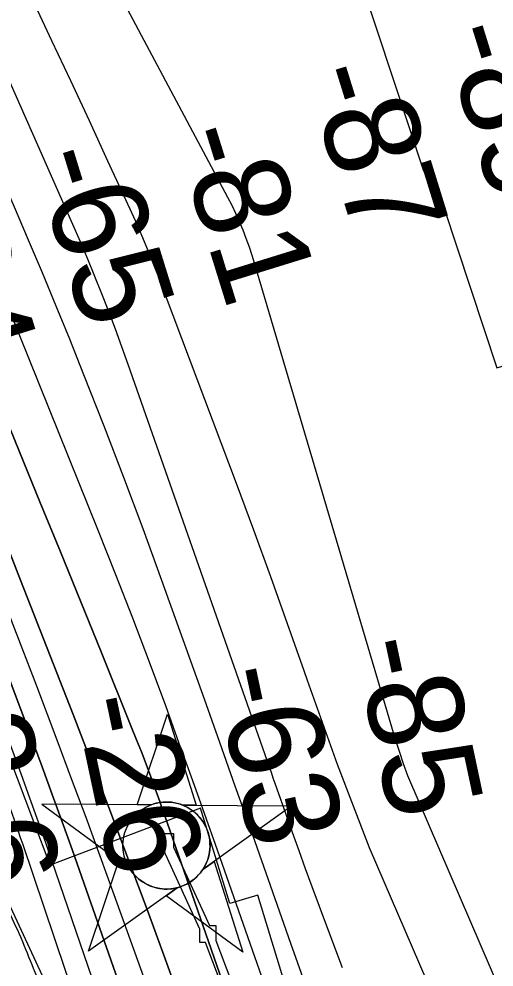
# Model space of a CAD drawing. Extents: x 3694830 to 3732949, y 415201 to 440970.
# Drawn here: x 3715277 to 3715610, y 430111 to 430776 of the extents above; entities that cross this region are included whole.
import ezdxf

# ---------------------------------------------------------------- set-up
doc = ezdxf.new("R2010")
doc.units = 0
for name, color, linetype in [('V-CHAN-DOCK', 7, 'Continuous'), ('V-CHAN-NAID', 7, 'Continuous'), ('V-RIVR-EDGE', 7, 'Continuous'), ('V-RIVR-RANG', 7, 'Continuous'), ('V-RRAP-FSHR', 7, 'Continuous'), ('V-RRAP-RVMT', 7, 'Continuous'), ('V-TOPO-DPTH', 7, 'Continuous'), ('V-TOPO-MAJR', 7, 'Continuous'), ('V-TOPO-MINR', 7, 'Continuous'), ('V-TOPO-WATR', 7, 'Continuous')]:
    doc.layers.add(name, color=color, linetype=linetype)

msp = doc.modelspace()

# ---------------------------------------------------------------- linework, layer by layer
at = {"layer": 'V-CHAN-DOCK'}
msp.add_lwpolyline([(3715464.8, 429976.95), (3715407.53, 430128.01), (3715403.66, 430128), (3715403.63, 430137.32), (3715378.29, 430192.52), (3715374.05, 430192.51), (3715374.01, 430204.51), (3715385.12, 430204.54), (3715385.15, 430194.94), (3715410.36, 430140.02), (3715414.73, 430140.03), (3715414.77, 430129.37), (3715471.47, 429979.8), (3715493.68, 429989.3), (3715694.68, 429456.16), (3715662.91, 429444.18), (3715589.79, 429638.14), (3715355.38, 429549.76), (3715350.17, 429563.59), (3715582.25, 429651.09), (3715460.16, 429974.96), (3715464.8, 429976.95)], dxfattribs=at)
at = {"layer": 'V-CHAN-NAID'}
for points in [[(3715369.34, 430224.59), (3715359.75, 430224.66), (3715380.88, 430288.14), (3715401.1, 430224.36), (3715391.52, 430224.43), (3715389.94, 430225.01), (3715387.84, 430225.63), (3715385.8, 430226.08), (3715383.77, 430226.39), (3715382.6, 430226.5), (3715381.07, 430226.58), (3715379.34, 430226.58), (3715377.97, 430226.51), (3715376.07, 430226.31), (3715374.7, 430226.09), (3715372.92, 430225.71), (3715371.39, 430225.29), (3715370.36, 430224.96)], [(3715369.34, 430224.59), (3715292.85, 430225.13), (3715354.41, 430179.73), (3715353.3, 430181.64), (3715352.49, 430183.27), (3715351.67, 430185.23), (3715350.97, 430187.29), (3715350.6, 430188.61), (3715350.24, 430190.24), (3715350, 430191.68), (3715349.81, 430193.28), (3715349.7, 430195.02), (3715349.69, 430196.6), (3715349.8, 430198.67), (3715349.98, 430200.29), (3715350.37, 430202.49), (3715350.85, 430204.42), (3715351.46, 430206.3), (3715352.11, 430207.98), (3715352.84, 430209.57), (3715353.65, 430211.1), (3715354.71, 430212.84), (3715355.74, 430214.31), (3715356.74, 430215.58), (3715357.75, 430216.73), (3715359.06, 430218.06), (3715360.11, 430219.03), (3715361.82, 430220.43), (3715363.04, 430221.3), (3715364.72, 430222.37), (3715366.45, 430223.31), (3715367.9, 430223.99)], [(3715391.52, 430224.43), (3715468.01, 430223.89), (3715405.8, 430179.36), (3715406.71, 430180.85), (3715407.69, 430182.7), (3715408.41, 430184.29), (3715409.15, 430186.24), (3715409.69, 430188.03), (3715410.09, 430189.67), (3715410.45, 430191.67), (3715410.64, 430193.25), (3715410.76, 430195.45), (3715410.73, 430197.52), (3715410.54, 430199.74), (3715410.28, 430201.49), (3715409.79, 430203.73), (3715409.15, 430205.87), (3715408.4, 430207.85), (3715407.75, 430209.29), (3715406.74, 430211.21), (3715405.68, 430212.93), (3715404.46, 430214.63), (3715403.2, 430216.17), (3715401.93, 430217.54), (3715400.3, 430219.07), (3715398.56, 430220.48), (3715396.87, 430221.66), (3715394.99, 430222.79), (3715393.52, 430223.55)], [(3715387.77, 430166.46), (3715325.57, 430121.94), (3715346.7, 430185.42), (3715354.41, 430179.73), (3715355.05, 430178.77), (3715356.43, 430176.91), (3715357.64, 430175.49), (3715359.11, 430173.99), (3715360.5, 430172.74), (3715361.95, 430171.58), (3715363.36, 430170.59), (3715365.03, 430169.56), (3715366.75, 430168.65), (3715368.54, 430167.84), (3715369.98, 430167.28), (3715371.61, 430166.75), (3715373.84, 430166.19), (3715375.37, 430165.9), (3715377.4, 430165.64), (3715378.93, 430165.54), (3715380.79, 430165.52), (3715382.48, 430165.6), (3715384.19, 430165.77), (3715386.1, 430166.08)], [(3715405.8, 430179.36), (3715413.6, 430184.95), (3715433.82, 430121.17), (3715379.98, 430160.88), (3715387.77, 430166.46), (3715389.44, 430166.93), (3715391.05, 430167.49), (3715393.21, 430168.41), (3715394.94, 430169.29), (3715396.81, 430170.41), (3715398.55, 430171.62), (3715400.1, 430172.86), (3715401.39, 430174.03), (3715402.77, 430175.45), (3715403.98, 430176.85), (3715405.1, 430178.33)]]:
    msp.add_lwpolyline(points, close=True, dxfattribs=at)
msp.add_circle((3715380.22, 430196.05), 30.54, dxfattribs=at)
at = {"layer": 'V-RIVR-EDGE'}
msp.add_spline([(3715240.57, 430232.44), (3715238.19, 430220.3), (3715234.13, 430215.06), (3715233.72, 430212.23), (3715236.5, 430192.81), (3715239.69, 430174.61), (3715242.11, 430174.2), (3715252.61, 430168.51), (3715261.49, 430160.8), (3715273.17, 430142.17), (3715291.26, 430099.27), (3715309.37, 430062.83), (3715322.66, 430040.15), (3715345.57, 429985.1), (3715359.22, 429945.03), (3715363.22, 429927.23), (3715363.2, 429919.14), (3715363.6, 429916.31), (3715375.72, 429912.24), (3715379.75, 429908.59), (3715383.37, 429900.49), (3715383.33, 429885.53), (3715384.93, 429876.23), (3715385.31, 429864.9), (3715388.11, 429855.19), (3715392.54, 429845.07), (3715393.33, 429837.39), (3715398.52, 429811.09), (3715402.09, 429784.39), (3715406.51, 429772.25), (3715414.58, 429765.36), (3715414.97, 429758.89), (3715422.57, 429727.33), (3715428.19, 429708.71), (3715444.24, 429660.96), (3715451.45, 429631.01), (3715456.66, 429611.59), (3715477.2, 429578.79), (3715492.09, 429550.04), (3715498.92, 429533.85), (3715506.15, 429512.8), (3715510.15, 429495)], degree=3, dxfattribs=at)
at = {"layer": 'V-RRAP-FSHR'}
msp.add_lwpolyline([(3714934.28, 430879.36), (3715310.78, 430066.42), (3715565.7, 429152.28), (3715743.65, 427937.51), (3715907.84, 426518.24), (3715968.15, 425803.52), (3716063.27, 425015.11), (3716110.19, 424867.16), (3716274.4, 424282.95), (3716360.42, 423797.38)], dxfattribs=at)
at = {"layer": 'V-RRAP-RVMT'}
for points in [[(3715404.17, 430222.21), (3715298.65, 430182.21), (3715252.63, 430303.82), (3715242.35, 430299.94), (3715195.73, 430422.93), (3715190.01, 430420.77), (3715143.56, 430543.46), (3715139.7, 430542.05), (3715094.18, 430662.31), (3715092.21, 430661.56), (3715046.57, 430782.1), (3715045.51, 430781.7), (3714999.64, 430902.93), (3714996.26, 430901.63), (3714986.84, 430926.74)], [(3715492.97, 430793.34), (3715516.95, 430801.23), (3715560.42, 430669.52), (3715565.65, 430671.25), (3715611.85, 430531.31), (3715634.02, 430538.08), (3715676.53, 430398.76), (3715695.15, 430404.38), (3715738.04, 430263.7), (3715752.96, 430268.18), (3715794.38, 430132.4), (3715801.92, 430134.79), (3715842.88, 430000.47)], [(3715762.75, 429347.93), (3715756.7, 429346.15), (3715713.58, 429487.17), (3715701.44, 429483.43), (3715659.02, 429622.35), (3715654.31, 429620.89), (3715610.86, 429763.31), (3715602.94, 429760.92), (3715562.1, 429894.84), (3715546.96, 429890.24), (3715505.61, 430025.81), (3715487.4, 430020.23), (3715444.39, 430161.34), (3715424.56, 430155.39), (3715404.17, 430222.21)]]:
    msp.add_lwpolyline(points, dxfattribs=at)
at = {"layer": 'V-TOPO-DPTH'}
for points in [[(3715002.7, 431189.86), (3715201, 430732.86), (3715211.38, 430708.88), (3715221.75, 430684.89), (3715232.07, 430660.88), (3715242.37, 430636.86), (3715255.74, 430605.64), (3715259.32, 430597.22), (3715262.85, 430588.78), (3715266.34, 430580.32), (3715269.79, 430571.84), (3715332.33, 430416.83), (3715344.46, 430386.31), (3715356.39, 430355.72), (3715368, 430325.01), (3715379.41, 430294.22), (3715388.99, 430267.94), (3715395.41, 430250.22), (3715401.79, 430232.47), (3715408.1, 430214.7), (3715414.35, 430196.91), (3715471.05, 430034.72)], [(3715002.7, 431189.86), (3715201, 430732.86), (3715211.38, 430708.88), (3715221.75, 430684.89), (3715232.07, 430660.88), (3715242.37, 430636.86), (3715255.74, 430605.64), (3715259.32, 430597.22), (3715262.85, 430588.78), (3715266.34, 430580.32), (3715269.79, 430571.84), (3715332.33, 430416.83), (3715344.46, 430386.31), (3715356.39, 430355.72), (3715368, 430325.01), (3715379.41, 430294.22), (3715388.99, 430267.94), (3715395.41, 430250.22), (3715401.79, 430232.47), (3715408.1, 430214.7), (3715414.35, 430196.91), (3715471.05, 430034.72)], [(3715372.71, 430025.84), (3715320.9, 430173.9), (3715314.06, 430193.27), (3715307.16, 430212.62), (3715300.15, 430231.92), (3715293.07, 430251.21), (3715283.27, 430277.68), (3715271.15, 430310.15), (3715258.91, 430342.58), (3715246.49, 430374.93), (3715233.94, 430407.24), (3715182.67, 430538.24), (3715178.13, 430549.8), (3715173.59, 430561.37), (3715169.04, 430572.93), (3715164.48, 430584.48), (3715142.93, 430638.98), (3715127.54, 430677.77), (3715112.08, 430716.52), (3715096.52, 430755.24), (3715080.89, 430793.93), (3714940.84, 431139.32)], [(3715372.71, 430025.84), (3715320.9, 430173.9), (3715314.06, 430193.27), (3715307.16, 430212.62), (3715300.15, 430231.92), (3715293.07, 430251.21), (3715283.27, 430277.68), (3715271.15, 430310.15), (3715258.91, 430342.58), (3715246.49, 430374.93), (3715233.94, 430407.24), (3715182.67, 430538.24), (3715178.13, 430549.8), (3715173.59, 430561.37), (3715169.04, 430572.93), (3715164.48, 430584.48), (3715142.93, 430638.98), (3715127.54, 430677.77), (3715112.08, 430716.52), (3715096.52, 430755.24), (3715080.89, 430793.93), (3714940.84, 431139.32)], [(3714970.84, 431127.13), (3715013.12, 431027.1), (3715043.14, 430955.74), (3715073.02, 430884.33), (3715102.69, 430812.83), (3715132.21, 430741.26), (3715181.55, 430621.14), (3715191.99, 430595.68), (3715202.42, 430570.22), (3715212.82, 430544.75), (3715223.2, 430519.27), (3715227.91, 430507.68), (3715240.56, 430476.38), (3715253.13, 430445.04), (3715265.57, 430413.65), (3715277.92, 430382.22), (3715314.69, 430288.04), (3715327.91, 430253.89), (3715341, 430219.68), (3715353.9, 430185.4), (3715366.66, 430151.07), (3715379.26, 430116.68), (3715391.77, 430082.26)], [(3715391.77, 430082.26), (3715379.26, 430116.68), (3715366.66, 430151.07), (3715353.9, 430185.4), (3715341, 430219.68), (3715327.91, 430253.89), (3715314.69, 430288.04), (3715277.92, 430382.22), (3715265.57, 430413.65), (3715253.13, 430445.04), (3715240.56, 430476.38), (3715227.91, 430507.68), (3715223.2, 430519.27), (3715212.82, 430544.75), (3715202.42, 430570.22), (3715191.99, 430595.68), (3715181.55, 430621.14), (3715132.21, 430741.26), (3715102.69, 430812.83), (3715073.02, 430884.33), (3715043.14, 430955.74), (3715013.12, 431027.1), (3714970.84, 431127.13)], [(3715042.46, 430820.63), (3715067.62, 430753.49), (3715092.59, 430686.28), (3715139.51, 430559.2), (3715140.9, 430555.48), (3715142.3, 430551.76), (3715143.74, 430548.05), (3715145.18, 430544.35), (3715169.73, 430482.3), (3715183.42, 430447.56), (3715197.06, 430412.8), (3715210.62, 430378), (3715224.12, 430343.19), (3715259.41, 430251.85), (3715262.31, 430244.27), (3715265.17, 430236.68), (3715267.96, 430229.06), (3715270.72, 430221.43), (3715273.07, 430214.86), (3715274.61, 430210.5), (3715276.14, 430206.14), (3715277.64, 430201.76), (3715279.13, 430197.38), (3715451.56, 429685.77)], [(3715254.94, 430526.54), (3715277.16, 430472.29), (3715291.49, 430437.23), (3715305.8, 430402.16), (3715320.06, 430367.07), (3715334.29, 430331.97), (3715355.76, 430278.93), (3715359.2, 430270.32), (3715362.58, 430261.7), (3715365.88, 430253.04), (3715369.13, 430244.37), (3715371.81, 430237.08), (3715373.66, 430232.03), (3715375.49, 430226.96), (3715377.29, 430221.89), (3715379.07, 430216.81), (3715530.49, 429780.81)], [(3715530.49, 429780.81), (3715379.07, 430216.81), (3715377.29, 430221.89), (3715375.49, 430226.96), (3715373.66, 430232.03), (3715371.81, 430237.08), (3715369.13, 430244.37), (3715365.88, 430253.04), (3715362.58, 430261.7), (3715359.2, 430270.32), (3715355.76, 430278.93), (3715334.29, 430331.97), (3715320.06, 430367.07), (3715305.8, 430402.16), (3715291.49, 430437.23), (3715277.16, 430472.29), (3715254.94, 430526.54)]]:
    msp.add_lwpolyline(points, dxfattribs=at)
at = {"layer": 'V-TOPO-MAJR'}
msp.add_lwpolyline([(3715058.84, 431138.07), (3715127.8, 430979.02), (3715155.35, 430915.52), (3715182.92, 430852.04), (3715210.53, 430788.56), (3715238.16, 430725.1), (3715273.4, 430644.23), (3715283.32, 430621.16), (3715293.1, 430598.04), (3715302.68, 430574.83), (3715312.11, 430551.56), (3715322.13, 430526.51), (3715336.26, 430490.6), (3715350.13, 430454.58), (3715363.6, 430418.42), (3715376.8, 430382.15), (3715406.54, 430299), (3715417.42, 430268.52), (3715428.26, 430238.03), (3715439.05, 430207.52), (3715449.82, 430177), (3715467.23, 430127.5), (3715486.74, 430072.26)], dxfattribs=at)
at = {"layer": 'V-TOPO-MINR'}
for points in [[(3715002.7, 431189.86), (3715201, 430732.86), (3715211.38, 430708.88), (3715221.75, 430684.89), (3715232.07, 430660.88), (3715242.37, 430636.86), (3715255.74, 430605.64), (3715259.32, 430597.22), (3715262.85, 430588.78), (3715266.34, 430580.32), (3715269.79, 430571.84), (3715332.33, 430416.83), (3715344.46, 430386.31), (3715356.39, 430355.72), (3715368, 430325.01), (3715379.41, 430294.22), (3715388.99, 430267.94), (3715395.41, 430250.22), (3715401.79, 430232.47), (3715408.1, 430214.7), (3715414.35, 430196.91), (3715471.05, 430034.72)], [(3715153.72, 431175.03), (3715191.57, 431097.58), (3715226.33, 431027.36), (3715261.58, 430957.38), (3715297.55, 430887.78), (3715334.01, 430818.42), (3715423.1, 430651.02), (3715425.98, 430645.38), (3715428.72, 430639.69), (3715431.28, 430633.9), (3715433.7, 430628.06), (3715435.95, 430622.14), (3715438.09, 430616.19), (3715440.07, 430610.18), (3715441.94, 430604.13), (3715537.92, 430279.45), (3715540.57, 430270.81), (3715543.32, 430262.2), (3715546.25, 430253.65), (3715549.28, 430245.14), (3715915.78, 429393.37)], [(3714927.8, 431144.76), (3715118.85, 430662.98), (3715125.8, 430645.38), (3715132.72, 430627.78), (3715139.59, 430610.15), (3715146.44, 430592.51), (3715156.23, 430567.2), (3715158.15, 430562.21), (3715160.08, 430557.22), (3715161.99, 430552.22), (3715163.91, 430547.23), (3715246.85, 430330.34), (3715254.48, 430310.25), (3715262.03, 430290.12), (3715269.49, 430269.96), (3715276.87, 430249.78), (3715283.02, 430232.81), (3715287.24, 430221.08), (3715291.42, 430209.33), (3715295.54, 430197.56), (3715299.62, 430185.78), (3715404.4, 429880.23)], [(3714940.84, 431139.32), (3715080.89, 430793.93), (3715096.52, 430755.24), (3715112.08, 430716.52), (3715127.54, 430677.77), (3715142.93, 430638.98), (3715164.48, 430584.48), (3715169.04, 430572.93), (3715173.59, 430561.37), (3715178.13, 430549.8), (3715182.67, 430538.24), (3715233.94, 430407.24), (3715246.49, 430374.93), (3715258.91, 430342.58), (3715271.15, 430310.15), (3715283.27, 430277.68), (3715293.07, 430251.21), (3715300.15, 430231.92), (3715307.16, 430212.62), (3715314.06, 430193.27), (3715320.9, 430173.9), (3715372.71, 430025.84)], [(3714955.22, 431133.43), (3715043.72, 430919.73), (3715068.01, 430860.85), (3715092.2, 430801.92), (3715116.22, 430742.92), (3715140.13, 430683.88), (3715172.94, 430602.52), (3715180.35, 430584.12), (3715187.75, 430565.72), (3715195.13, 430547.3), (3715202.5, 430528.89), (3715222.02, 430480.02), (3715239.02, 430437.12), (3715255.88, 430394.16), (3715272.5, 430351.12), (3715288.97, 430308.01), (3715303.27, 430270.28), (3715313.46, 430243.18), (3715323.55, 430216.04), (3715333.5, 430188.85), (3715343.34, 430161.63), (3715369.2, 430089.56)], [(3714970.84, 431127.13), (3715013.12, 431027.1), (3715043.14, 430955.74), (3715073.02, 430884.33), (3715102.69, 430812.83), (3715132.21, 430741.26), (3715181.55, 430621.14), (3715191.99, 430595.68), (3715202.42, 430570.22), (3715212.82, 430544.75), (3715223.2, 430519.27), (3715227.91, 430507.68), (3715240.56, 430476.38), (3715253.13, 430445.04), (3715265.57, 430413.65), (3715277.92, 430382.22), (3715314.69, 430288.04), (3715327.91, 430253.89), (3715341, 430219.68), (3715353.9, 430185.4), (3715366.66, 430151.07), (3715379.26, 430116.68), (3715391.77, 430082.26)], [(3715187.67, 430918.92), (3715314.35, 430632.04), (3715319.61, 430619.93), (3715324.77, 430607.78), (3715329.78, 430595.57), (3715334.7, 430583.32), (3715339.47, 430571.01), (3715344.15, 430558.67), (3715348.68, 430546.28), (3715353.12, 430533.84), (3715452.18, 430251.33), (3715453.53, 430247.48), (3715454.88, 430243.62), (3715456.24, 430239.77), (3715457.59, 430235.92), (3715463.86, 430218.11), (3715468.39, 430205.37), (3715472.95, 430192.64), (3715477.56, 430179.93), (3715482.22, 430167.23), (3715493.06, 430137.89), (3715503.31, 430110.59)], [(3715286.47, 430789.03), (3715299.65, 430760.94), (3715312.8, 430732.82), (3715325.89, 430704.67), (3715338.94, 430676.51), (3715354.48, 430642.89), (3715359.61, 430631.47), (3715364.56, 430619.99), (3715369.27, 430608.39), (3715373.81, 430596.73), (3715428.99, 430450.35), (3715441.18, 430417.62), (3715453.19, 430384.82), (3715464.94, 430351.93), (3715476.51, 430318.97), (3715478.85, 430312.2), (3715489.31, 430282.65), (3715500.02, 430253.19), (3715511.12, 430223.88), (3715522.47, 430194.67), (3715861.27, 429408.71)], [(3715254.94, 430526.54), (3715277.16, 430472.29), (3715291.49, 430437.23), (3715305.8, 430402.16), (3715320.06, 430367.07), (3715334.29, 430331.97), (3715355.76, 430278.93), (3715359.2, 430270.32), (3715362.58, 430261.7), (3715365.88, 430253.04), (3715369.13, 430244.37), (3715371.81, 430237.08), (3715373.66, 430232.03), (3715375.49, 430226.96), (3715377.29, 430221.89), (3715379.07, 430216.81), (3715530.49, 429780.81)]]:
    msp.add_lwpolyline(points, dxfattribs=at)
at = {"layer": 'V-TOPO-WATR'}
msp.add_lwpolyline([(3715042.46, 430820.63), (3715067.62, 430753.49), (3715092.59, 430686.28), (3715139.51, 430559.2), (3715140.9, 430555.48), (3715142.3, 430551.76), (3715143.74, 430548.05), (3715145.18, 430544.35), (3715169.73, 430482.3), (3715183.42, 430447.56), (3715197.06, 430412.8), (3715210.62, 430378), (3715224.12, 430343.19), (3715259.41, 430251.85), (3715262.31, 430244.27), (3715265.17, 430236.68), (3715267.96, 430229.06), (3715270.72, 430221.43), (3715273.07, 430214.86), (3715274.61, 430210.5), (3715276.14, 430206.14), (3715277.64, 430201.76), (3715279.13, 430197.38), (3715451.56, 429685.77)], dxfattribs=at)

# ---------------------------------------------------------------- texts
at = {"layer": 'V-RIVR-RANG'}
for s, rotation, p in [('-89', 287.21594, (3715572.4, 430766.56)), ('-87', 287.21594, (3715476.65, 430737.72)), ('-81', 287.21594, (3715385.28, 430694.74)), ('-65', 287.21594, (3715285.39, 430679.23)), ('-34', 287.21594, (3715189.25, 430651.64)), ('-85', 281.983, (3715511.16, 430338.08)), ('-63', 281.983, (3715413.17, 430318.07)), ('-26', 281.983, (3715315.3, 430297.55)), ('2.6', 281.69833, (3715216.62, 430282.96))]:
    msp.add_text(s, height=67, rotation=rotation, dxfattribs=at).set_placement(p)

doc.saveas('drawing.dxf')
